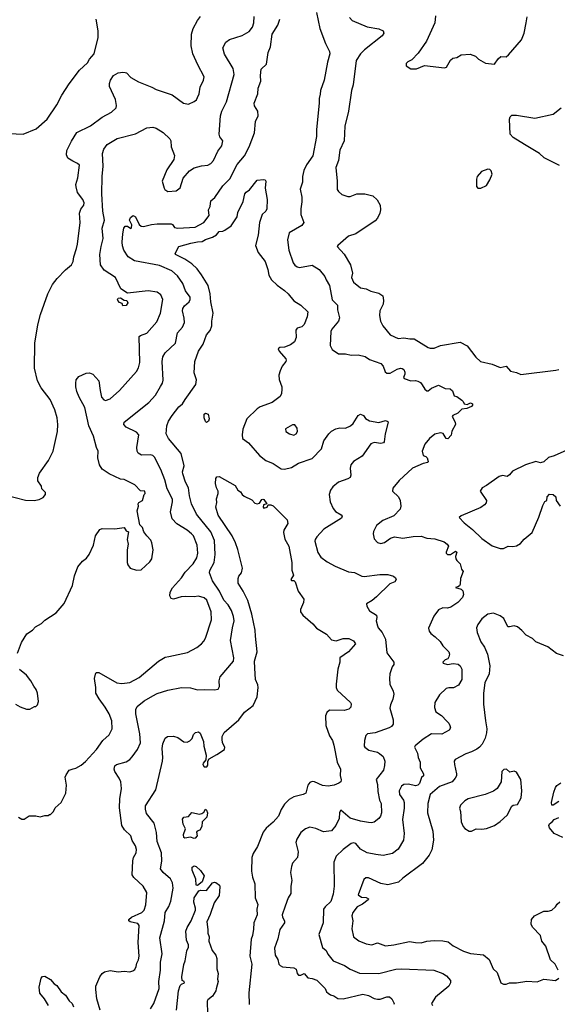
# Model space of a CAD drawing. Extents: x 1678431 to 1860718, y 384618 to 522882.
# Tile 366 of 473: x 1810815 to 1815502, y 411147 to 419721. Entities that reach past the tile are written whole.
import ezdxf

# ---------------------------------------------------------------- set-up
doc = ezdxf.new("R2010")
doc.units = 0

msp = doc.modelspace()

# ---------------------------------------------------------------- linework, layer by layer
at = {"layer": '0CON10XD'}
for points in [[(1810796.2, 414205), (1810831.7, 414298.3), (1810878.3, 414371.7), (1810926.2, 414405), (1810952.5, 414435), (1811005, 414463.8), (1811035, 414491.2), (1811133.8, 414555), (1811202.1, 414637.9), (1811276, 414795), (1811293, 414877), (1811321.2, 414955), (1811362.5, 415005), (1811399.3, 415030.7), (1811422.5, 415065), (1811460, 415145), (1811476.7, 415225), (1811515, 415282.5), (1811535, 415290), (1811645, 415287.5), (1811725, 415297.5), (1811745, 415270), (1811765, 415260), (1811752.5, 415195), (1811760, 415155), (1811753.3, 415105), (1811753.8, 414995), (1811758.8, 414975), (1811777.5, 414945), (1811835, 414926.7), (1811875, 414930), (1811949.7, 415000.3), (1811966.7, 415025), (1811980, 415105), (1811968.8, 415165), (1811958.3, 415188.3), (1811922.5, 415225), (1811898.3, 415261.7), (1811885, 415300), (1811863, 415323), (1811840, 415445), (1811852.5, 415485), (1811847.5, 415505), (1811855, 415517.5), (1811887.5, 415535), (1811900, 415585), (1811910, 415595), (1811907.5, 415615), (1811868.3, 415618.3), (1811820.7, 415670.7), (1811725, 415716.2), (1811695, 415720), (1811595.9, 415765.9), (1811535, 415806.7), (1811510, 415845), (1811496.4, 415906.4), (1811500, 415965), (1811483.8, 415995), (1811458.1, 416095), (1811418.2, 416185), (1811384.3, 416345), (1811335, 416433.3), (1811314.4, 416484.4), (1811304, 416525), (1811303.8, 416555), (1811307.5, 416585), (1811330, 416615), (1811395, 416642.5), (1811425, 416646.7), (1811453.9, 416633.9), (1811505, 416577.5), (1811517.5, 416492.5), (1811530, 416435), (1811549.5, 416409.5), (1811565, 416406), (1811605, 416420), (1811685, 416491.2), (1811835, 416658.8), (1811850.9, 416689.1), (1811863.3, 416735), (1811858.3, 416961.7), (1811868.3, 416971.7), (1811925, 416992.5), (1812009.7, 417090.3), (1812042.5, 417165), (1812062.5, 417285), (1812046, 417325), (1812015, 417348.6), (1811935, 417358.8), (1811755, 417340), (1811697, 417377), (1811650, 417475), (1811551.4, 417541.4), (1811520, 417585), (1811513.6, 417675), (1811526.7, 417745), (1811542.2, 417815), (1811534.5, 417905), (1811555.6, 417975), (1811540.9, 418055), (1811530.9, 418205), (1811534.5, 418355), (1811544.5, 418445), (1811536.9, 418555), (1811548.6, 418595), (1811577.5, 418635), (1811665, 418685.6), (1811825, 418727.5), (1811925, 418778.8), (1811975, 418786), (1812005, 418776), (1812067.4, 418737.4), (1812124.3, 418684.3), (1812132.5, 418665), (1812136, 418615), (1812165, 418540), (1812158.8, 418505), (1812097.1, 418415), (1812057.5, 418315), (1812074.2, 418254.2), (1812081.4, 418241.4), (1812105.9, 418225.9), (1812179.1, 418230.9), (1812214.3, 418255.7), (1812239.7, 418340.3), (1812295.5, 418404.5), (1812337.9, 418432.1), (1812400.3, 418449.7), (1812455, 418455.7), (1812481.3, 418468.7), (1812503.7, 418496.3), (1812541.9, 418575), (1812578.5, 418621.5), (1812585.7, 418665), (1812560.9, 418700.9), (1812554.3, 418725), (1812567.1, 418885), (1812578.6, 418925), (1812616.9, 419005), (1812686.4, 419245), (1812675.7, 419295.7), (1812600.3, 419420.3), (1812586, 419475), (1812613.8, 419525), (1812645, 419550), (1812755, 419582.5), (1812815, 419618.5), (1812843.6, 419655), (1812857.7, 419695), (1812859.5, 419749.5)], [(1811599.1, 419139.1), (1811598.1, 419165), (1811605.7, 419195), (1811634.2, 419235), (1811675, 419259.2), (1811715, 419265.7), (1811735, 419262.5), (1811747.4, 419257.4), (1811785, 419218.6), (1811850.4, 419180.4), (1811966.7, 419135), (1812005, 419112.5), (1812145, 419065.8), (1812244.4, 418994.4), (1812285.8, 418984.2), (1812335, 419008), (1812355.5, 419024.5), (1812366.6, 419043.4), (1812378.6, 419075), (1812388.6, 419135), (1812418.6, 419195), (1812424.3, 419225), (1812367.8, 419327.8), (1812324.4, 419425), (1812311.1, 419495), (1812312.2, 419595), (1812328.1, 419645), (1812364.7, 419715.3), (1812390.9, 419749.1)], [(1813401.9, 419785), (1813433.3, 419645), (1813480, 419515), (1813515.7, 419445.7), (1813520, 419425), (1813498.3, 419351.7), (1813468.6, 419195), (1813437.1, 419105), (1813434, 419074), (1813425.8, 419035), (1813426.7, 418995), (1813401.4, 418765), (1813402.2, 418705), (1813370.6, 418535), (1813315, 418458.6), (1813292.3, 418407.7), (1813281.4, 418355), (1813280.6, 418305), (1813259.2, 418245), (1813274, 418175), (1813275.8, 418134.2), (1813265.8, 418074.2), (1813265.5, 418025), (1813291.1, 417955), (1813275, 417928.1), (1813163.3, 417865), (1813150, 417805), (1813162.5, 417715), (1813200.5, 417605), (1813215, 417584.2), (1813235, 417568.6), (1813255, 417562.2), (1813365, 417583.3), (1813427, 417547), (1813475.6, 417485), (1813485.7, 417455), (1813515.6, 417405), (1813540.8, 417280.8), (1813584.7, 417235), (1813587.2, 417195), (1813604.5, 417125), (1813594.4, 417095), (1813536.9, 417025), (1813528.9, 417005), (1813521.2, 416885), (1813540, 416850), (1813595, 416812), (1813655, 416812), (1813705, 416800.8), (1813765, 416802.5), (1813827.9, 416787.9), (1813865, 416762), (1813965, 416726.2), (1813983.3, 416705), (1814001.2, 416655), (1814015, 416642), (1814045.6, 416644.4), (1814105, 416676.7), (1814135, 416686.7), (1814150, 416685), (1814163.6, 416673.6), (1814173, 416653), (1814173.3, 416635), (1814161.2, 416605), (1814166.1, 416596.1), (1814225, 416576.7), (1814265, 416580), (1814285, 416573.8), (1814310.5, 416560.5), (1814325, 416542.5), (1814346.7, 416505), (1814365, 416490), (1814375, 416490), (1814405, 416513.3), (1814465, 416538.8), (1814525, 416510), (1814567.6, 416507.6), (1814589.7, 416489.7), (1814602.5, 416445), (1814625, 416438.8), (1814668.8, 416408.8), (1814682.5, 416395), (1814690, 416375), (1814715, 416370), (1814745, 416383.3), (1814762.5, 416375), (1814763.3, 416365), (1814755, 416353.3), (1814712.5, 416335), (1814670, 416330), (1814636.1, 416293.9), (1814590, 416275), (1814586.2, 416265), (1814611.9, 416215), (1814615.7, 416195), (1814582.3, 416137.7), (1814577.7, 416102.3), (1814548.3, 416071.7), (1814532.5, 416075), (1814506.8, 416116.8), (1814485, 416124.2), (1814435, 416112.2), (1814389.2, 416075), (1814347.5, 416025), (1814323.8, 415965), (1814332.5, 415925), (1814355, 415917.5), (1814366.1, 415906.1), (1814376.2, 415875), (1814373.6, 415866.4), (1814332.7, 415857.3), (1814240, 415815), (1814122.4, 415707.6), (1814068.8, 415641.2), (1814066.2, 415615), (1814117.5, 415565), (1814132.5, 415535), (1814137.5, 415485), (1814130.9, 415459.1), (1814078.3, 415401.7), (1813980.9, 415359.1), (1813926.9, 415315), (1813898.6, 415265), (1813895.9, 415244.1), (1813905, 415200), (1813935, 415168), (1813965, 415160.8), (1813995, 415168), (1814048.8, 415205), (1814083.6, 415216.4), (1814155, 415206), (1814245, 415220), (1814315, 415223.1), (1814365, 415206.4), (1814435, 415200.9), (1814516, 415175), (1814542.5, 415155), (1814552, 415135), (1814534.4, 415085), (1814534.4, 415075), (1814543.8, 415065), (1814570, 415065), (1814615, 415094), (1814625.5, 415085.5), (1814614.1, 415045.9), (1814618.6, 415025), (1814625, 415011.2), (1814655, 414983.3), (1814665.9, 414935.9), (1814680, 414915), (1814658, 414855), (1814654, 414805), (1814648.3, 414791.7), (1814635, 414782.5), (1814613.3, 414775), (1814662.5, 414762.5), (1814678.6, 414748.6), (1814684, 414715), (1814675, 414690), (1814636.2, 414645), (1814575, 414605.8), (1814545, 414596), (1814505, 414600), (1814465, 414583.3), (1814424.4, 414525.6), (1814378.8, 414421.2), (1814384, 414395), (1814400, 414375), (1814438, 414348), (1814481.4, 414305), (1814505, 414268), (1814556.2, 414215), (1814561.2, 414195), (1814557.7, 414172.3), (1814547.5, 414155), (1814525, 414146.2), (1814505, 414127.5), (1814507, 414117), (1814545, 414106.7), (1814595, 414114), (1814638.8, 414108.8), (1814654.3, 414094.3), (1814668.6, 414065), (1814670.6, 413975), (1814640, 413925), (1814596.6, 413903.4), (1814555, 413903.5), (1814533.3, 413896.7), (1814475, 413842), (1814433.6, 413773.6), (1814430.5, 413730.5), (1814444.2, 413695), (1814492.5, 413662.5), (1814538.3, 413611.7), (1814556.2, 413595), (1814566.4, 413573.6), (1814570, 413555), (1814560, 413535), (1814495, 413499.4), (1814405, 413502.2), (1814333.4, 413456.6), (1814263.3, 413396.7), (1814258, 413385), (1814282.5, 413335), (1814289.4, 413295), (1814305.6, 413255), (1814306, 413205), (1814336.2, 413155), (1814336.7, 413135), (1814319.3, 413120.7), (1814301.7, 413068.3), (1814286.7, 413055), (1814265, 413049.4), (1814205, 413063.3), (1814165, 413061.5), (1814145, 413045.7), (1814123.6, 413005), (1814126.9, 412975), (1814160, 412925), (1814165.7, 412905), (1814165.6, 412855), (1814152.2, 412755), (1814167.5, 412635), (1814162.5, 412575), (1814115, 412497.5), (1814065, 412460), (1813985, 412441.9), (1813921.2, 412451.2), (1813845, 412465.4), (1813786.4, 412496.4), (1813746.9, 412546.9), (1813725, 412552.9), (1813705, 412545.8), (1813634, 412495), (1813575, 412436.2), (1813552.9, 412385), (1813557.5, 412175), (1813549.5, 412105), (1813528.9, 412041.1), (1813477.1, 411995), (1813462.9, 411975), (1813460, 411855), (1813422.5, 411755), (1813455, 411641.2), (1813486, 411615), (1813502.4, 411582.4), (1813547.5, 411525), (1813646.7, 411485), (1813695, 411452), (1813776.6, 411416.6), (1813945, 411414.4), (1814095, 411451.5), (1814145, 411455.6), (1814425, 411442.9), (1814504.3, 411414.3), (1814536.7, 411395), (1814571.2, 411355), (1814571.2, 411335), (1814555.8, 411305), (1814440.2, 411209.8), (1814406, 411155), (1814413.8, 411135)], [(1813690.9, 419740.9), (1813713.4, 419713.4), (1813845, 419658), (1813945, 419640.8), (1813983.3, 419623.3), (1813990, 419605), (1813975, 419581.2), (1813821.3, 419458.7), (1813787.4, 419422.6), (1813750, 419365), (1813721.9, 419155), (1813706.9, 419105), (1813681.1, 418925), (1813650.6, 418795), (1813642.9, 418667.1), (1813607.1, 418585), (1813595.7, 418495), (1813572, 418435), (1813584.3, 418315), (1813583, 418243), (1813594.4, 418224.4), (1813625, 418198), (1813675, 418181.4), (1813695, 418180.6), (1813755, 418205.6), (1813825, 418204.4), (1813895, 418186), (1813932.3, 418152.3), (1813958.8, 418105), (1813962, 418065), (1813956, 418035), (1813935, 417993.8), (1813915, 417970), (1813745, 417855.7), (1813682, 417835), (1813587.5, 417755), (1813583.3, 417745), (1813645, 417680), (1813700.6, 417585), (1813715.6, 417515), (1813708, 417475), (1813725, 417436.7), (1813785, 417385.7), (1813835, 417376), (1813876.1, 417356.1), (1813945, 417340), (1813980, 417315), (1813986.2, 417275), (1813983.3, 417245), (1813953.8, 417185), (1813952.5, 417145), (1813960, 417095), (1813980, 417055), (1814045, 416975.8), (1814114.6, 416944.6), (1814165, 416950), (1814215, 416940.6), (1814255, 416941.1), (1814375, 416865.8), (1814395, 416860), (1814428.7, 416861.3), (1814485, 416883.1), (1814655, 416914), (1814715, 416881.2), (1814792.6, 416782.6), (1814833.3, 416745), (1814935, 416720), (1815005, 416692.9), (1815055, 416703.3), (1815095, 416660), (1815145, 416648.8), (1815185, 416630), (1815488.3, 416668.3), (1815515, 416674)], [(1814441.2, 419755), (1814434, 419695), (1814362, 419535), (1814289.5, 419430.5), (1814235, 419372.5), (1814200, 419355), (1814185, 419340), (1814185, 419320), (1814225, 419293.3), (1814275, 419293.3), (1814345, 419322.5), (1814519.3, 419300.7), (1814535, 419307.5), (1814571.7, 419368.3), (1814590, 419385), (1814625, 419392.5), (1814663.6, 419416.4), (1814741.7, 419421.7), (1814790, 419405), (1814815, 419377.5), (1814875, 419342.5), (1814955, 419332.5), (1814985, 419380), (1815009.3, 419400.7), (1815055, 419397.5), (1815077.5, 419415), (1815190, 419545), (1815213.3, 419605), (1815230, 419695), (1815238, 419745)], [(1810805, 412776.7), (1810835, 412757.5), (1810855, 412757.5), (1810897, 412787), (1810955, 412787.5), (1810995, 412780), (1811035, 412790), (1811065, 412790), (1811075, 412800), (1811085, 412800), (1811110, 412825), (1811123.6, 412856.4), (1811177, 412903), (1811216.7, 412985), (1811223.3, 413055), (1811213.3, 413125), (1811220, 413145), (1811247.5, 413185), (1811282, 413198), (1811305, 413203.3), (1811350.9, 413229.1), (1811389.8, 413260.2), (1811485, 413365.7), (1811540, 413445), (1811596.4, 413493.6), (1811622.2, 413545), (1811617.8, 413615), (1811596.7, 413675), (1811561.1, 413735), (1811506.9, 413806.9), (1811480.6, 413855), (1811480.6, 413905), (1811468.9, 413985), (1811475, 414022.5), (1811483.3, 414035), (1811505.6, 414035.6), (1811663.3, 413945), (1811705, 413940), (1811775, 413948.2), (1811856.7, 413993.3), (1812025, 414135.7), (1812085, 414168.9), (1812115, 414174.4), (1812278.7, 414211.3), (1812360, 414255), (1812401.2, 414285), (1812422.1, 414307.9), (1812435.5, 414334.5), (1812486.4, 414495), (1812485.4, 414565), (1812445.5, 414665), (1812425, 414687.8), (1812375, 414701.1), (1812335, 414694.5), (1812265, 414699.1), (1812224.5, 414695.5), (1812155, 414674.3), (1812135, 414682), (1812125.7, 414705), (1812127.1, 414735), (1812147.1, 414772.9), (1812225, 414860), (1812259.2, 414910.8), (1812328.1, 414981.9), (1812361.1, 415035), (1812368.5, 415075), (1812362.2, 415145), (1812331.1, 415225), (1812314.3, 415245), (1812276.5, 415276.5), (1812185, 415331.1), (1812144.5, 415375), (1812129.5, 415435), (1812147.8, 415522.2), (1812146.4, 415545), (1812102.5, 415635), (1812080.4, 415715), (1812046.4, 415805), (1811991.1, 415911.1), (1811976.2, 415925), (1811955, 415931.5), (1811878.6, 415928.6), (1811848, 415945), (1811838.6, 415965), (1811836.9, 415995), (1811854.2, 416105), (1811835, 416128.6), (1811743.6, 416173.6), (1811723.8, 416195), (1811726.7, 416215), (1811941.7, 416388.3), (1811998.3, 416451.7), (1812042.9, 416527.1), (1812060, 416555), (1812067.6, 416582.4), (1812057.8, 416745), (1812063.1, 416785), (1812085, 416820), (1812174, 416905), (1812191.4, 416995), (1812236.2, 417043.8), (1812251.5, 417085), (1812250.7, 417120.7), (1812235.6, 417185), (1812238.1, 417205), (1812251.2, 417228.8), (1812291.9, 417265), (1812301.1, 417285), (1812301.5, 417305), (1812261.1, 417361.1), (1812238.9, 417425), (1812190.2, 417490.2), (1812142.9, 417532.9), (1812035, 417581.2), (1811815, 417620), (1811761.9, 417655), (1811724, 417714), (1811711.9, 417751.9), (1811707.9, 417785), (1811713.2, 417856.8), (1811723, 417907), (1811735, 417922), (1811755, 417922), (1811785, 417903.8), (1811791.2, 417908.8), (1811794.2, 417935), (1811773.8, 417975), (1811782.2, 417997.8), (1811805, 418016), (1811825, 418003.3), (1811857.1, 417937.1), (1811875, 417923.1), (1811895, 417919.4), (1811965, 417937.5), (1812015, 417943.3), (1812135, 417943.8), (1812147.7, 417937.7), (1812165, 417912), (1812195.5, 417904.5), (1812345, 417915.7), (1812422, 417955), (1812468.4, 418015), (1812461.9, 418065), (1812475.5, 418095), (1812481.4, 418145), (1812517.4, 418172.6), (1812585.5, 418275), (1812646.5, 418335), (1812710.8, 418459.2), (1812774.4, 418535), (1812817.3, 418615), (1812863.1, 418735), (1812872.2, 418835), (1812893.5, 418885), (1812891.3, 418925), (1812862.1, 418972.1), (1812860.6, 418995), (1812891.5, 419075), (1812894.2, 419125), (1812918.8, 419185), (1812914.1, 419235), (1812920.9, 419289.1), (1812967.9, 419335), (1812982.7, 419435), (1813001.2, 419485), (1813015.5, 419595), (1813065.4, 419674.6), (1813083.5, 419726.5)], [(1810845, 418724.2), (1810959.7, 418770.3), (1811053.8, 418855), (1811140.5, 418979.5), (1811183.8, 419065), (1811245.9, 419164.1), (1811338.3, 419281.7), (1811407.5, 419345), (1811423.9, 419376.1), (1811465.9, 419424.1), (1811499.2, 419565), (1811499.2, 419625), (1811482.5, 419725)], [(1810685, 415583.8), (1810865, 415536.7), (1810943, 415533), (1810985, 415542.5), (1811019.3, 415560.7), (1811040, 415585), (1811040, 415605), (1811010, 415635), (1811005, 415660), (1810973.9, 415703.9), (1810973.3, 415735), (1810989.3, 415770.7), (1811067.7, 415882.3), (1811107.3, 415962.7), (1811116, 416005), (1811145.8, 416135), (1811147.5, 416195), (1811140.8, 416255), (1811123.2, 416323.2), (1811080.8, 416415), (1811003.8, 416515), (1810972, 416575), (1810946.1, 416686.1), (1810948.1, 416905), (1810974.4, 417065), (1810995.6, 417155), (1811060, 417335), (1811101.4, 417415), (1811142.6, 417467.4), (1811215, 417543.8), (1811266, 417585), (1811281.4, 417615), (1811286.9, 417655), (1811309.5, 417729.5), (1811318.9, 417765), (1811341.5, 417955), (1811338.1, 418035), (1811349.7, 418070.3), (1811374.2, 418105), (1811378.1, 418125), (1811367.1, 418155), (1811320, 418215), (1811306.9, 418265), (1811305.6, 418285), (1811323.1, 418345), (1811336.2, 418455), (1811319.7, 418469.7), (1811277.8, 418487.8), (1811235, 418516), (1811223.1, 418545), (1811227, 418583), (1811267.2, 418662.8), (1811315, 418738.6), (1811431.7, 418798.3), (1811535, 418871.9), (1811614.5, 418915.5), (1811656, 418955), (1811658.6, 418975), (1811650, 419025), (1811599.1, 419139.1)], [(1815522.1, 418452.1), (1815387.3, 418517.3), (1815346.7, 418555), (1815215, 418632.9), (1815118, 418695), (1815091.9, 418725), (1815085.9, 418854.1), (1815091.2, 418875), (1815105, 418888.8), (1815145, 418890.8), (1815305, 418864.3), (1815465, 418899.4), (1815536.8, 418953.2)], [(1810725, 418728.8), (1810845, 418724.2)], [(1814835, 418253.3), (1814885, 418276.7), (1814915, 418327.5), (1814933.8, 418375), (1814926.7, 418405), (1814915, 418417.5), (1814895, 418420), (1814841.7, 418398.3), (1814802.5, 418355), (1814797, 418333), (1814798.3, 418268.3), (1814810, 418255), (1814835, 418253.3)], [(1811518.5, 411095), (1811487.8, 411195), (1811478.1, 411275), (1811480.6, 411305), (1811513, 411387), (1811534.2, 411415), (1811555, 411430.8), (1811605, 411440), (1811675, 411428.6), (1811725, 411434.3), (1811775, 411430), (1811803.1, 411436.9), (1811820, 411450), (1811831.4, 411475), (1811835.8, 411505), (1811851.9, 411535), (1811856.9, 411565), (1811848.5, 411685), (1811856.3, 411833.7), (1811845, 411850), (1811815.3, 411855.3), (1811778, 411865), (1811767.5, 411875), (1811767.5, 411885), (1811790.6, 411905), (1811879.5, 411945), (1811900.5, 411965), (1811915, 412012.5), (1811925, 412120), (1811892, 412175), (1811810.9, 412250.9), (1811795.6, 412275.6), (1811802.5, 412395), (1811808.5, 412425), (1811831.8, 412465), (1811833.1, 412495), (1811825.5, 412525.5), (1811795, 412574.2), (1811785, 412614), (1811730, 412665), (1811706.9, 412705), (1811686.8, 412856.8), (1811688.9, 412935), (1811703.1, 413025), (1811696.8, 413083.2), (1811683.3, 413115), (1811644.4, 413175), (1811639.2, 413195), (1811645, 413222.5), (1811660, 413235), (1811745, 413259.2), (1811775, 413279.2), (1811795, 413301.2), (1811843.7, 413366.3), (1811868.5, 413425), (1811862.7, 413502.7), (1811827.1, 413675), (1811828, 413715), (1811839.7, 413740.3), (1811901.1, 413788.9), (1811975, 413834.4), (1812015, 413854.4), (1812107, 413883), (1812225.8, 413904.2), (1812305, 413901.4), (1812365, 413884.2), (1812425, 413888.6), (1812515, 413883.8), (1812545, 413892.5), (1812556.7, 413915), (1812553.6, 413963.6), (1812562.5, 413997.5), (1812680, 414135), (1812683.3, 414165), (1812654.5, 414315), (1812669.5, 414425), (1812685.4, 414485.4), (1812678.9, 414525), (1812660.5, 414575), (1812631.5, 414625), (1812595, 414667.1), (1812556, 414745), (1812496.4, 414835), (1812470, 414905), (1812472.7, 414925), (1812510.8, 414995), (1812519.1, 415065), (1812513.2, 415185), (1812481.5, 415261.5), (1812356.5, 415415), (1812314.6, 415505), (1812296.5, 415575), (1812287.5, 415645), (1812261.9, 415695), (1812237.3, 415765), (1812235.6, 415785), (1812250, 415835), (1812223.7, 415943.7), (1812111.9, 416075), (1812092.5, 416115), (1812097.5, 416185), (1812112.5, 416225), (1812144.6, 416275.4), (1812201.4, 416348.6), (1812235.8, 416375), (1812256.9, 416415), (1812351.1, 416545), (1812355.7, 416585), (1812335.8, 416645), (1812341.9, 416745), (1812375, 416834), (1812414.4, 416895), (1812443.7, 416976.3), (1812476.7, 417015), (1812490.6, 417055), (1812490, 417095), (1812501.1, 417165), (1812480.9, 417265), (1812476.4, 417335), (1812457.9, 417405), (1812401.7, 417498.3), (1812362.4, 417552.4), (1812316.2, 417596.2), (1812255, 417636.9), (1812174, 417675), (1812171.2, 417685), (1812202.2, 417745), (1812307.5, 417775), (1812365, 417787.1), (1812405, 417788.2), (1812434.3, 417805.7), (1812495, 417826.2), (1812531.7, 417848.3), (1812555, 417876.2), (1812585, 417878.8), (1812603, 417887), (1812658, 417925), (1812710, 418005), (1812716.8, 418043.2), (1812762.4, 418137.6), (1812777.3, 418205), (1812789.4, 418220.6), (1812819.5, 418240.5), (1812885, 418323.8), (1812939.5, 418329.5), (1812955.8, 418325.8), (1812961.2, 418315), (1812954.2, 418255), (1812972.5, 418155), (1812971.2, 418075), (1812962.5, 418055), (1812928.8, 418025)], [(1812928.8, 418025), (1812905.8, 417954.2), (1812895.6, 417845), (1812872, 417755), (1812895, 417693.3), (1812956, 417615), (1812979.2, 417545), (1812986.2, 417495), (1813012, 417455), (1813059.3, 417409.3), (1813125, 417364), (1813156.2, 417335), (1813205, 417273.3), (1813266.7, 417235), (1813326.2, 417176.2), (1813321.2, 417135), (1813295, 417066.2), (1813275, 417045.8), (1813233.3, 417035), (1813222.7, 417017.3), (1813225.8, 416955), (1813210.8, 416915), (1813175, 416888.9), (1813125, 416868.9), (1813082.7, 416867.3), (1813070, 416855), (1813078.8, 416835), (1813135, 416766.7), (1813138, 416755), (1813135, 416743.3), (1813103.8, 416705), (1813085.9, 416664.1), (1813075.7, 416625), (1813076.6, 416586.6), (1813100, 416525), (1813101.9, 416505), (1813098.1, 416465), (1813085, 416440), (1813015, 416386.7), (1812911.3, 416348.7), (1812885, 416332.9), (1812795.3, 416244.7), (1812760.7, 416155), (1812754.2, 416105), (1812758, 416075), (1812810, 416035), (1812906, 415925), (1812961.7, 415881.7), (1813025, 415857.5), (1813095, 415810.8), (1813125, 415807.1), (1813185, 415821.9), (1813245, 415858.9), (1813365, 415899.1), (1813446.5, 415985), (1813467.7, 416055), (1813510.4, 416115), (1813535, 416138.8), (1813572.4, 416157.6), (1813605, 416167.8), (1813655, 416163.1), (1813698.8, 416185), (1813721.4, 416205), (1813765, 416274.2), (1813785, 416285.7), (1813813.8, 416275), (1813829.1, 416249.1), (1813865, 416228.6), (1813945, 416214.3), (1814005, 416231.2), (1814023.3, 416223.3), (1814027.5, 416215), (1814000.6, 416115), (1813994.1, 416045.9), (1813986.7, 416035), (1813965, 416030.8), (1813905, 416040), (1813875, 416028), (1813800, 415920), (1813725, 415874.2), (1813703.1, 415845), (1813696.9, 415815), (1813702.9, 415755), (1813695.8, 415735), (1813677, 415723), (1813594, 415695), (1813546.4, 415653.6), (1813524.3, 415625), (1813512.5, 415585), (1813523.2, 415523.2), (1813547.5, 415465), (1813567.6, 415437.6), (1813618.7, 415408.7), (1813627.7, 415397.7), (1813621.2, 415378.8), (1813466.6, 415283.4), (1813405, 415218.8), (1813390.8, 415195), (1813389.5, 415179.5), (1813415, 415082.5), (1813440.3, 415040.3), (1813495, 415000), (1813565, 414962.5), (1813682.9, 414912.9), (1813735, 414907.1), (1813796.7, 414875), (1813818.9, 414871.1), (1813955, 414890), (1814025, 414890), (1814075, 414876.2), (1814091.7, 414861.7), (1814096.7, 414845), (1814086.2, 414825), (1814041.8, 414808.2), (1813925.3, 414694.7), (1813887.3, 414662.7), (1813840, 414635), (1813841.2, 414615), (1813865, 414573.8), (1813926, 414535), (1813930, 414515), (1813924.3, 414485), (1813933.6, 414443.6), (1813940, 414425), (1813974.5, 414384.5), (1814005.5, 414325.5), (1814017, 414207), (1814077.5, 414125), (1814076.7, 414105), (1814063.3, 414085), (1814043.3, 414025), (1814039.2, 413985), (1814042, 413935), (1814072.5, 413875), (1814076.8, 413846.8), (1814069.4, 413805), (1814047.5, 413755), (1814042, 413725), (1814072.5, 413625), (1814072.3, 413587.7), (1814056.7, 413565), (1814036.6, 413553.4), (1813915, 413511.5), (1813848.8, 413501.2), (1813832.9, 413487.1), (1813822, 413445), (1813818.8, 413395), (1813823.3, 413385), (1813859.7, 413359.7), (1813935, 413342), (1813951.7, 413331.7), (1813983.6, 413303.6), (1813997.8, 413265), (1813996.7, 413225), (1813985.6, 413185), (1813922.5, 413105), (1813935, 413060), (1813938.6, 412998.6), (1813953.3, 412925), (1813965.4, 412895), (1813968.6, 412815), (1813960.8, 412785), (1813947.5, 412765), (1813905, 412733.3), (1813883, 412727), (1813855, 412728.6), (1813785, 412740.3), (1813696.2, 412766.2), (1813615, 412836.7), (1813602.3, 412817.7), (1813600.8, 412765), (1813570, 412705), (1813535, 412657.5), (1813465, 412648), (1813398.3, 412678.3), (1813345, 412689.2), (1813306.7, 412675), (1813265, 412644), (1813230.8, 412585), (1813224, 412555), (1813244, 412475), (1813236.2, 412425), (1813193.3, 412375), (1813183.9, 412346.1), (1813176.7, 412295), (1813187.5, 412225), (1813178.8, 412175), (1813179.3, 412110.7), (1813155.8, 412074.2), (1813129.4, 412000.6), (1813104.4, 411924.4), (1813107.1, 411905), (1813122.9, 411875), (1813124.4, 411855), (1813082.9, 411797.1), (1813065, 411717.5), (1813035.6, 411635), (1813041.1, 411575), (1813066.7, 411536.7), (1813075.9, 411495.9), (1813085, 411483.8), (1813105, 411473.3), (1813205, 411464), (1813225, 411453.3), (1813234.5, 411414.5), (1813245, 411401.2), (1813265, 411399.2), (1813295, 411416.2), (1813326.5, 411376.5), (1813365, 411372.5), (1813405, 411358.1), (1813478.1, 411285), (1813491.4, 411255), (1813503.3, 411243.3), (1813525, 411229.4), (1813555, 411221.2), (1813587.9, 411197.9), (1813635, 411193.1), (1813805.5, 411235.5), (1813855, 411223.3), (1813905, 411197.8), (1813935, 411191.5), (1813958.2, 411191.8), (1814015, 411210.8), (1814040.5, 411210.5), (1814060, 411195), (1814079.2, 411155), (1814078, 411145)], [(1811715, 417230), (1811708.3, 417248.3), (1811685, 417257.5), (1811670, 417275), (1811667.5, 417285), (1811673.6, 417296.4), (1811695, 417300), (1811725, 417280), (1811750, 417275), (1811757.5, 417255), (1811745, 417232.5), (1811715, 417230)], [(1812445, 416212.5), (1812435, 416222.5), (1812422.5, 416255), (1812423.3, 416285), (1812435, 416293.3), (1812457.5, 416285), (1812466.1, 416246.1), (1812462.5, 416225), (1812445, 416212.5)], [(1813205, 416104), (1813225, 416113.3), (1813236, 416135), (1813233.3, 416165), (1813215, 416192.5), (1813195, 416193.3), (1813131.7, 416158.3), (1813134.2, 416134.2), (1813167.5, 416115), (1813205, 416104)], [(1815585, 415973.3), (1815475, 415923.3), (1815425, 415910), (1815385, 415870), (1815355, 415863.3), (1815315, 415873.3), (1815225, 415844), (1815111.9, 415788.1), (1815085, 415756.2), (1815065.9, 415744.1), (1815025, 415752), (1814995, 415742.5), (1814885, 415666), (1814847.5, 415645), (1814830, 415615), (1814883.3, 415535), (1814881.2, 415515), (1814866.2, 415495), (1814835, 415474.2), (1814665, 415400), (1814647.5, 415385), (1814688.8, 415338.8), (1814762.4, 415282.4), (1814845, 415204.2), (1814935, 415138), (1815005, 415116.2), (1815033.6, 415116.4), (1815075, 415136.7), (1815115, 415132.5), (1815145, 415138.8), (1815181.7, 415158.3), (1815214.1, 415195.9), (1815282.5, 415255), (1815341.7, 415388.3), (1815375, 415490), (1815392.5, 415525), (1815410, 415535), (1815412.5, 415565), (1815435, 415590), (1815465, 415587.5), (1815490, 415565), (1815493, 415533), (1815526.1, 415486.1)], [(1811955, 411108.1), (1811986.2, 411155), (1812030.5, 411285), (1812028.8, 411345), (1812041.8, 411445), (1812041.9, 411515), (1812056.9, 411585), (1812038.1, 411725), (1812076.4, 411873.6), (1812084.3, 411945), (1812115, 411998), (1812132.2, 412045), (1812152.4, 412157.6), (1812147.5, 412205), (1812129.5, 412239.5), (1812065.8, 412295), (1812042.5, 412325), (1812055.5, 412394.5), (1812050.8, 412465), (1812013.6, 412565), (1812007.3, 412642.7), (1811989.1, 412725), (1811919.7, 412809.7), (1811911.1, 412845), (1811912.2, 412875), (1812002.5, 413015), (1812060.6, 413265), (1812064.4, 413295), (1812057.8, 413375), (1812063.1, 413415), (1812085, 413463.8), (1812105, 413478), (1812155, 413481.2), (1812195, 413468.8), (1812245, 413433.8), (1812275, 413430), (1812297.8, 413442.2), (1812317.9, 413462.1), (1812332, 413495), (1812347.7, 413512.3), (1812375, 413520), (1812388.3, 413508.3), (1812418.1, 413435), (1812420, 413395), (1812442, 413315), (1812437.5, 413275), (1812415, 413247.5), (1812412, 413235), (1812424.3, 413214.3), (1812445.7, 413214.3), (1812455, 413230), (1812457, 413263), (1812467.5, 413285), (1812535, 413320.8), (1812600, 413365), (1812603.8, 413385), (1812584, 413425), (1812579.2, 413455), (1812581.7, 413478.3), (1812598, 413515), (1812725.4, 413624.6), (1812775, 413692), (1812851.7, 413748.3), (1812886.2, 413825), (1812893.9, 413905), (1812890, 413930), (1812870.6, 413975), (1812864.6, 414075), (1812863.1, 414135), (1812885.4, 414215.4), (1812871.3, 414351.3), (1812866.9, 414405), (1812838.2, 414545), (1812803.1, 414663.1), (1812765, 414743.8), (1812720, 414815), (1812718.8, 414855), (1812726, 414875), (1812748.8, 414905), (1812758, 414945), (1812717, 415107), (1812697.5, 415165), (1812668.1, 415225), (1812545.5, 415405.5), (1812524.5, 415475), (1812533.9, 415516.1), (1812531.7, 415548.3), (1812546.2, 415595), (1812546.2, 415615), (1812531.2, 415645), (1812523, 415683), (1812524.2, 415725), (1812535, 415741.2), (1812555, 415742), (1812695, 415663.3), (1812717.5, 415625), (1812739.3, 415609.3), (1812755, 415587.5), (1812772.3, 415572.3), (1812839.4, 415539.4), (1812865, 415510), (1812885, 415503.8), (1812905, 415510), (1812925, 415542.5), (1812935, 415546.7), (1812945, 415542.5), (1812970, 415505), (1812940, 415495), (1812937.5, 415475), (1812945, 415467.5), (1812972.5, 415475), (1812982.5, 415497.5), (1813005, 415496.2), (1813025, 415486.2), (1813146.1, 415366.1), (1813154, 415335), (1813118.8, 415275), (1813116.2, 415255), (1813125.9, 415195.9), (1813160.6, 415135), (1813188, 414995), (1813188.3, 414928.3), (1813201.2, 414885), (1813180, 414845), (1813185, 414837.5), (1813205, 414836.7), (1813217.1, 414827.1), (1813244.3, 414745), (1813293.3, 414675), (1813289.2, 414645), (1813262.5, 414585), (1813264, 414565), (1813284, 414535), (1813369.8, 414459.8), (1813401.8, 414421.8), (1813488.8, 414368.8), (1813535, 414320)], [(1815555, 414180), (1815495, 414202.5), (1815420.7, 414260.7), (1815313.9, 414303.9), (1815285, 414332.5), (1815230.7, 414360.7), (1815193, 414403), (1815155, 414432.5), (1815125, 414442.5), (1815085, 414432.5), (1815070, 414435), (1815036.1, 414506.1), (1815005, 414530), (1814945, 414552.5), (1814895, 414543.8), (1814845, 414503.8), (1814808.8, 414455), (1814796.7, 414425), (1814804.2, 414385), (1814834.1, 414304.1), (1814868.2, 414258.2), (1814894.5, 414195), (1814913.3, 414095), (1814907.8, 414025), (1814870.6, 413945), (1814857.5, 413855), (1814859.5, 413759.5), (1814875.6, 413615.6), (1814886.9, 413545), (1814885, 413510), (1814874.4, 413465), (1814846.9, 413413.1), (1814825, 413387.1), (1814800.2, 413369.8), (1814755, 413344.4), (1814705, 413328.6), (1814611.7, 413278.3), (1814604, 413265), (1814604.3, 413235), (1814622.9, 413155), (1814622.9, 413135), (1814611.9, 413115), (1814585, 413084.5), (1814475, 413042.4), (1814393.8, 412975), (1814374.4, 412895), (1814369.5, 412815), (1814416.7, 412655), (1814423.5, 412575), (1814408.9, 412491.1), (1814386, 412445), (1814325.7, 412374.3), (1814154.6, 412245.4), (1814118.9, 412211.1), (1814025, 412187.5), (1813965, 412197.5), (1813855, 412247.5), (1813832.7, 412247.3), (1813815.7, 412234.3), (1813765, 412100), (1813795, 412081.1), (1813835, 412076.5), (1813856.2, 412065), (1813852, 412055), (1813805, 412018.2), (1813757.8, 411995), (1813719.2, 411945), (1813712.1, 411917.9), (1813718.9, 411875), (1813710, 411805), (1813724.2, 411735), (1813770.6, 411700.6), (1813835, 411672), (1813885, 411666), (1813935, 411680.8), (1814005, 411657.1), (1814076.4, 411663.6), (1814214.1, 411694.1), (1814265, 411684.2), (1814315, 411683.3), (1814365, 411696.9), (1814427.9, 411702.1), (1814505, 411700.6), (1814551.3, 411691.3), (1814595, 411656.9), (1814685, 411608.6), (1814745, 411590), (1814857.5, 411577.5), (1814906.8, 411536.8), (1814942.5, 411455), (1814977.5, 411425), (1815010, 411335), (1815033, 411323), (1815055, 411322.5)], [(1813535, 414320), (1813575, 414313.3), (1813636.4, 414333.6), (1813685, 414331.2), (1813725, 414311.2), (1813742.5, 414285), (1813682.5, 414215), (1813607.5, 414165), (1813606.2, 414125), (1813590, 414065), (1813572.9, 413935), (1813573.1, 413905), (1813582.8, 413882.8), (1813700, 413775), (1813706.4, 413763.6), (1813703.3, 413735), (1813685, 413718), (1813645, 413705.7), (1813515, 413707.1), (1813492, 413688), (1813482, 413658), (1813485.6, 413575), (1813516.9, 413485), (1813542.9, 413445), (1813554.5, 413404.5), (1813581.8, 413255), (1813610.8, 413195), (1813610.3, 413140.3), (1813617.7, 413102.3), (1813614, 413085), (1813598.5, 413071.5), (1813556.1, 413053.9), (1813505.6, 413045.6), (1813455, 413050.9), (1813385, 413084.3), (1813365, 413085.8), (1813345, 413078.6), (1813328.6, 413055), (1813308.8, 412985), (1813286.9, 412973.1), (1813205, 412954.4), (1813165, 412930.8), (1813125, 412889.2), (1813096.2, 412843.8), (1813070.6, 412785), (1813026, 412734), (1812965, 412681.1), (1812939.1, 412645), (1812889.1, 412520.9), (1812851.1, 412458.9), (1812838.9, 412425), (1812835.8, 412305), (1812844.5, 412254.5), (1812864.4, 412195), (1812867.5, 412075), (1812892.5, 412015), (1812882.9, 411975), (1812884.2, 411925), (1812857.1, 411855), (1812855, 411800), (1812845.8, 411745), (1812834.3, 411715), (1812820.6, 411565), (1812840.5, 411495), (1812814.4, 411245.6), (1812814.5, 411145)], [(1810780, 413760), (1810818.3, 413738.3), (1810875, 413717.5), (1810905, 413717.5), (1810945, 413740), (1810955, 413740), (1810970, 413755), (1810980, 413785), (1810971.2, 413855), (1810959.5, 413889.5), (1810937.7, 413917.7), (1810913.8, 413965), (1810875, 414013.3), (1810813.6, 414063.6)], [(1814755, 412654), (1814796, 412674), (1814845, 412671.2), (1814885, 412678), (1814955, 412704), (1815005, 412739.2), (1815065.5, 412794.5), (1815105, 412872.5), (1815118.3, 412881.7), (1815155, 412886.2), (1815188, 412945), (1815193.8, 413005), (1815183.8, 413105), (1815145, 413167.5), (1815125, 413177.5), (1815088.3, 413168.3), (1815060, 413195), (1815035, 413192.5), (1815017.5, 413175), (1815012, 413085), (1814976.7, 413025), (1814945, 413004), (1814873.9, 412973.9), (1814725, 412935.8), (1814695, 412918), (1814658.3, 412881.7), (1814649.2, 412855), (1814657.5, 412825), (1814664.2, 412735), (1814680, 412695), (1814695, 412678), (1814734.3, 412654.3), (1814755, 412654)], [(1815515.9, 412914.1), (1815465, 412880), (1815455, 412880), (1815450.8, 412905), (1815470.6, 412995), (1815486.1, 413033.9), (1815498, 413052), (1815531.2, 413075)], [(1812335, 412590), (1812305, 412602), (1812255, 412592.5), (1812245, 412600), (1812243.8, 412625), (1812260.6, 412675), (1812240.5, 412715), (1812235, 412760), (1812245, 412776.9), (1812287.5, 412782.5), (1812315, 412817.5), (1812382.7, 412802.7), (1812402.7, 412807.3), (1812420, 412820), (1812435, 412846.2), (1812445, 412837.5), (1812453.8, 412815), (1812446.9, 412775), (1812407.1, 412735), (1812403.8, 412695), (1812385, 412663.3), (1812362.5, 412655), (1812357.5, 412645), (1812362.5, 412615), (1812345, 412592.5), (1812335, 412590)], [(1815550.7, 412600.7), (1815475, 412633.3), (1815435, 412683.3), (1815428, 412705), (1815432.9, 412717.1), (1815458, 412735), (1815475, 412756.2), (1815516.1, 412773.9)], [(1812365, 412182.5), (1812354, 412185), (1812351.1, 412235), (1812318.1, 412315), (1812320, 412340), (1812335, 412352), (1812355, 412346.2), (1812392.7, 412312.7), (1812422.5, 412265), (1812405.6, 412214.4), (1812365, 412182.5)], [(1812182.9, 411095), (1812198.9, 411265), (1812215, 411310), (1812225, 411322.5), (1812252.5, 411335), (1812250, 411345), (1812232.5, 411355), (1812230, 411385), (1812245.6, 411494.4), (1812257.1, 411525), (1812272.5, 411612.5), (1812287, 411643), (1812288.2, 411665), (1812269.4, 411705), (1812264.5, 411785), (1812274.5, 411815), (1812310.6, 411875), (1812347.1, 411965), (1812347.8, 411985), (1812332.1, 412035), (1812335.5, 412074.5), (1812375.9, 412134.1), (1812395, 412142), (1812445, 412136.7), (1812497.5, 412205), (1812515, 412211.2), (1812525, 412208), (1812556, 412185), (1812560.8, 412170.8), (1812555, 412093.8), (1812510, 412030), (1812475, 411927.5), (1812446, 411864), (1812457, 411797), (1812455.4, 411765), (1812466.5, 411735), (1812465, 411697.5), (1812493.8, 411613.8), (1812525, 411574), (1812534.5, 411545), (1812534.3, 411455), (1812545.5, 411415), (1812539.4, 411365), (1812545.6, 411345), (1812529.2, 411280.8), (1812525.4, 411264.6), (1812495, 411216.2), (1812454.5, 411185.5), (1812448.8, 411175), (1812452.5, 411065)], [(1815510, 411445), (1815484, 411495), (1815443.8, 411535), (1815401.7, 411651.7), (1815366.1, 411696.1), (1815356.2, 411745), (1815285, 411817.5), (1815273.3, 411845), (1815277.5, 411885), (1815303.6, 411916.4), (1815385, 411957.5), (1815423, 411957), (1815455, 411967.5), (1815487.5, 411995), (1815500.7, 412019.3), (1815525, 412040)], [(1811067.6, 411137.6), (1811033, 411193), (1810992.3, 411242.3), (1810986.2, 411295), (1811003.3, 411375), (1811015, 411387.5), (1811035, 411392.5), (1811085, 411362.5), (1811117.5, 411325), (1811139.5, 411309.5), (1811176.1, 411256.1), (1811214, 411225), (1811245.7, 411175.7), (1811273.3, 411155), (1811283.3, 411125)], [(1815055, 411322.5), (1815086.4, 411333.6), (1815145, 411333.8), (1815235, 411348.8), (1815325, 411343.3), (1815385, 411366.7), (1815485, 411352.5), (1815516.2, 411375)]]:
    msp.add_lwpolyline(points, dxfattribs=at)

doc.saveas('drawing.dxf')
